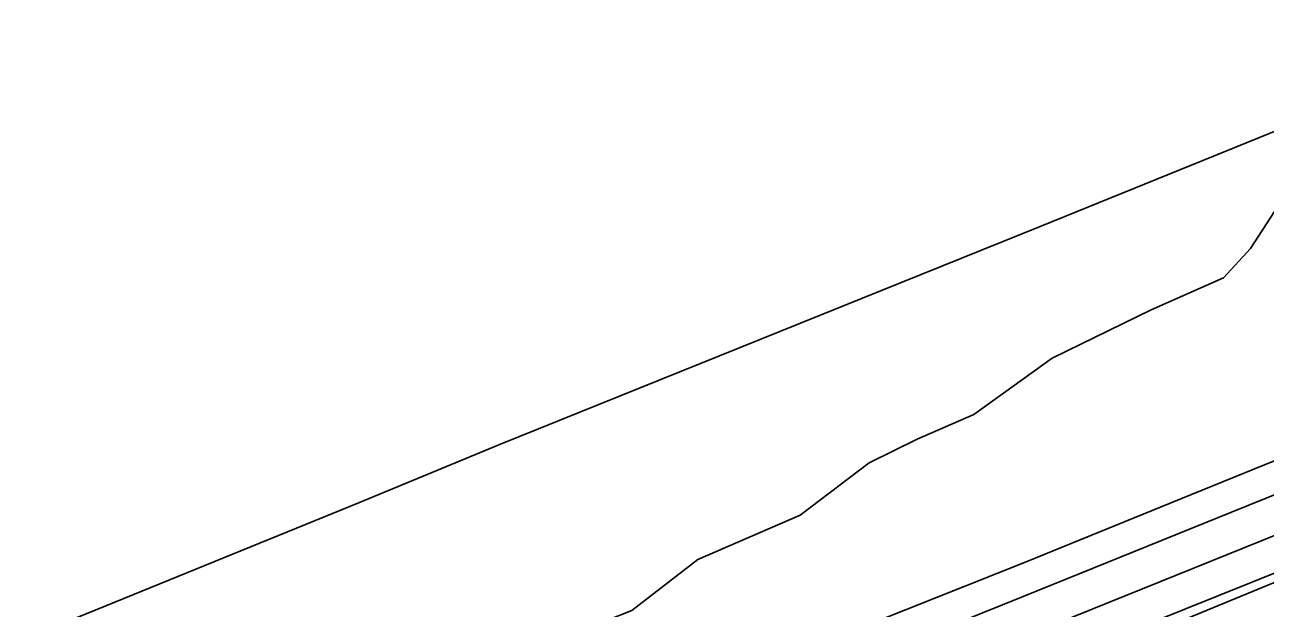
# Model space of a CAD drawing. Extents: x 1901471 to 1963503, y 756461 to 799997.
# Drawn here: x 1935848.7 to 1936245.4, y 775777.4 to 775964 of the extents above; entities that cross this region are included whole.
import ezdxf

# ---------------------------------------------------------------- set-up
doc = ezdxf.new("R2010")
doc.units = 0
for name, color, linetype in [('RD_EX_Fence_Other', 7, 'Continuous'), ('RD_EX_Road', 7, 'Continuous'), ('RD_EX_VEG', 7, 'Continuous'), ('RD_HC_Cl', 7, 'Continuous')]:
    doc.layers.add(name, color=color, linetype=linetype)

msp = doc.modelspace()

# ---------------------------------------------------------------- linework, layer by layer
at = {"layer": 'RD_EX_Fence_Other'}
msp.add_lwpolyline([(1937199.3800000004, 776423.2000000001), (1937183.3500000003, 776376.4300000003), (1937154.3500000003, 776295.1200000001), (1937074.0100000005, 776262.7500000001), (1936918.4300000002, 776200.6900000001), (1936789.8400000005, 776149.1500000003), (1936616.3600000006, 776078.57), (1936461.4800000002, 776015.7400000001), (1936291.14, 775947.2300000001), (1936173.9200000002, 775899.6900000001), (1936000.3300000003, 775829.6200000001), (1935955.6900000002, 775811.2300000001), (1935737.6200000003, 775722.3900000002), (1935586.6600000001, 775661.7000000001), (1935381.9900000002, 775579.4900000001)], dxfattribs=at)
at = {"layer": 'RD_EX_Road'}
for points in [[(1935345.1300000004, 775448.4300000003), (1935401.6800000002, 775471.2800000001), (1935451.14, 775491.2300000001), (1935503.7100000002, 775512.4500000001), (1935558.14, 775534.4800000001), (1935614.7700000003, 775557.4000000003), (1935669.7200000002, 775579.5900000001), (1935718.0000000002, 775599.1800000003), (1935768.6500000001, 775619.5400000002), (1935829.5000000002, 775644.2100000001), (1935896.7900000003, 775671.5300000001), (1935949.1800000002, 775692.6200000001), (1936002.1700000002, 775714.06), (1936059.3300000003, 775737.2500000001), (1936114.0800000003, 775759.3800000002), (1936168.0100000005, 775781.1700000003), (1936234.5600000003, 775808.07), (1936289.4600000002, 775830.31)], [(1935353.6000000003, 775462.6900000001), (1935407.2300000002, 775484.3700000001), (1935461.4300000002, 775506.81), (1935515.4500000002, 775528.7800000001), (1935571.8100000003, 775551.7100000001), (1935612.7300000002, 775568.2800000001), (1935665.6800000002, 775589.6200000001), (1935713.3800000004, 775609.08), (1935757.8800000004, 775627.2800000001), (1935810.4500000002, 775648.33), (1935856.1200000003, 775666.6500000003), (1935902.3500000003, 775685.5900000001), (1935951.4200000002, 775705.3400000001), (1935998.8800000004, 775724.1800000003), (1936046.6100000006, 775743.4800000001), (1936084.64, 775758.8700000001), (1936120.9100000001, 775773.1300000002), (1936168.9700000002, 775792.2000000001), (1936214.9700000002, 775810.9300000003), (1936262.1800000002, 775830.1700000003)], [(1935339.0000000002, 775417.8500000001), (1935384.5200000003, 775436.06), (1935438.5700000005, 775458.2100000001), (1935486.2800000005, 775477.4700000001), (1935528.64, 775494.5300000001), (1935573.7900000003, 775512.6200000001), (1935616.3500000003, 775529.9200000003), (1935663.6900000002, 775548.7800000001), (1935711.0200000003, 775568.3500000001), (1935759.2800000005, 775587.7000000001), (1935808.5100000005, 775607.55), (1935854.4700000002, 775626.1900000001), (1935903.4900000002, 775646.1500000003), (1935957.4600000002, 775667.7800000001), (1936012.2700000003, 775690.1000000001), (1936055.4100000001, 775707.3900000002), (1936099.9200000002, 775725.5300000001), (1936136.0600000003, 775739.9200000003), (1936173.4200000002, 775755.3400000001), (1936214.6700000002, 775771.7900000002), (1936253.4500000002, 775787.6900000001)], [(1935339.1800000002, 775420.9100000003), (1935380.0500000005, 775437.58), (1935430.5500000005, 775457.8700000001), (1935475.0900000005, 775475.9700000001), (1935519.3500000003, 775493.7500000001), (1935567.2600000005, 775513.1800000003), (1935614.39, 775532.2200000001), (1935663.8800000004, 775552.1900000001), (1935711.64, 775571.4300000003), (1935760.1100000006, 775591.1900000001), (1935811.7200000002, 775612.0900000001), (1935866.7300000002, 775634.3), (1935932.3600000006, 775660.8500000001), (1936010.3600000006, 775692.4600000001), (1936048.9200000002, 775708.1600000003), (1936090.9700000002, 775724.9000000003), (1936144.8000000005, 775746.8400000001), (1936199.0400000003, 775768.7200000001), (1936251.7900000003, 775790.0000000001)]]:
    msp.add_lwpolyline(points, dxfattribs=at)
at = {"layer": 'RD_EX_VEG'}
msp.add_lwpolyline([(1936253.5100000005, 775912.1300000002), (1936240.6900000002, 775892.4800000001), (1936232.0000000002, 775883.08), (1936208.8700000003, 775872.81), (1936177.2500000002, 775857.4000000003), (1936152.2100000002, 775839.31), (1936134.1200000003, 775831.4200000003), (1936118.7700000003, 775823.83), (1936096.64, 775807.1900000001), (1936063.89, 775792.9900000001), (1936042.8600000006, 775776.6600000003), (1936016.9000000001, 775766.4300000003), (1936000.7300000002, 775759.5400000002), (1935986.8800000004, 775761.6700000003), (1935970.4700000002, 775765.7100000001), (1935963.3000000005, 775761.9100000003), (1935957.8400000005, 775747.8), (1935937.2400000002, 775731.1200000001), (1935910.5000000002, 775717.2500000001), (1935856.3700000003, 775696.33), (1935821.6000000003, 775692.0400000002)], dxfattribs=at)
at = {"layer": 'RD_HC_Cl'}
msp.add_line((1938541.0451159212, 776727.6252710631), (1929630.1990638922, 773125.0287527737), dxfattribs=at)

doc.saveas('drawing.dxf')
